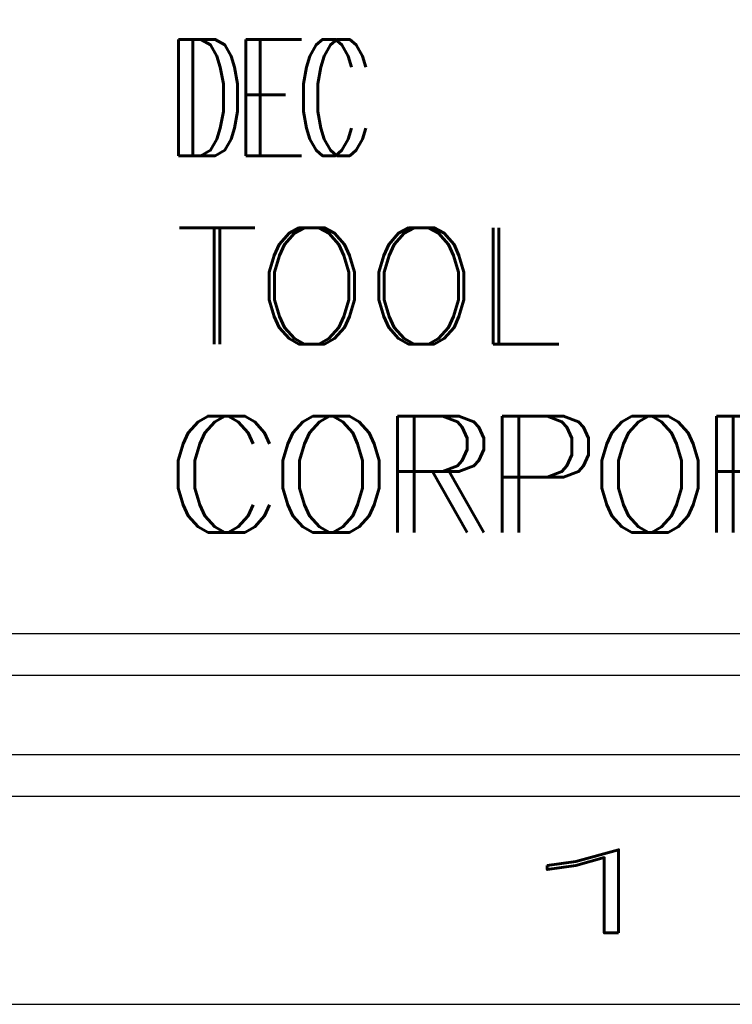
# Model space of a CAD drawing. Header units: inches. Extents: x 1880 to 2363, y -453 to -54.
# Tile 784 of 1056: x 2051.089 to 2051.946, y -156.002 to -154.819. Entities that reach past the tile are written whole.
import ezdxf
from ezdxf.enums import TextEntityAlignment as Align

# ---------------------------------------------------------------- set-up
doc = ezdxf.new("R2010")
doc.units = ezdxf.units.IN
doc.header["$LTSCALE"] = 0.5
doc.header["$MEASUREMENT"] = 0
doc.layers.add('SID-M-D', color=42, linetype='Continuous')
doc.layers.add('SID-M-S', color=105, linetype='Continuous')
doc.styles.add('PTI', font='romand.shx', dxfattribs={"oblique": 10})
doc.styles.add('R', font='ROMAND.SHX')
doc.styles.get("Standard").update_dxf_attribs({"font": 'romans.shx'})

# ---------------------------------------------------------------- blocks, each defined once
blk = doc.blocks.new('*U9')
at = {"layer": 'SID-M-S'}
for p, q in [((-34.00000000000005, -0.2500000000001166), (-1.13242748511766e-14, -0.2499999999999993)), ((-34.00000000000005, -0.3000000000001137), (-1.13242748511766e-14, -0.3)), ((-34.00000000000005, -0.550000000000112), (2.886579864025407e-15, -0.55))]:
    blk.add_line(p, q, dxfattribs=at)
at = {"layer": 'SID-M-D', "style": 'R', "width": 4}
blk.add_text('1', height=0.09999999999, dxfattribs=at).set_placement((-2.327455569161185, -0.464284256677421))
blk = doc.blocks.new('JM_TITTLE_BOX_SID')
at = {"layer": 'SID-M-S'}
for points in [[(1.261213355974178e-13, -0.1549984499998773), (-6.499934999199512, -0.1549984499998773, -0.414213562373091), (-6.654933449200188, 1.163513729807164e-13), (-6.654933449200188, 1.416652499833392, -0.4142135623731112), (-6.499934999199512, 1.571650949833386), (1.261213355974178e-13, 1.571650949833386, -0.4142135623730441), (0.1549984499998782, 1.416652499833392), (0.1549984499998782, 1.163513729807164e-13, -0.4142135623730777)], [(1.261213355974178e-13, -0.1049989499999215), (-6.499934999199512, -0.1049989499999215, -0.4142135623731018), (-6.604933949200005, 1.163513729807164e-13), (-6.604933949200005, 1.416652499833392, -0.4142135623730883), (-6.499934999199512, 1.52165144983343), (1.261213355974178e-13, 1.52165144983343, -0.414213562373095), (0.1049989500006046, 1.416652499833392), (0.1049989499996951, 1.163513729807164e-13, -0.414213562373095)]]:
    blk.add_lwpolyline(points, format="xyb", close=True, dxfattribs=at)
at = {"layer": 'SID-M-D', "style": 'PTI', "oblique": 10}
for tag, p in [('CUSTOMER', (-5.990553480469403, 1.371591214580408)), ('DIEDATAINFO', (-2.18746001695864, 1.371591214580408)), ('PARTDESCRIPTION', (-5.966376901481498, 1.169693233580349)), ('00-00-00', (-1.009105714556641, 1.167793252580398)), ('PARTNUMBER', (-5.81595049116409, 0.9696952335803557)), ('REV', (-3.360356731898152, 0.9696952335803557)), ('SCALE', (-2.520436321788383, 0.9677952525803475)), ('SH', (-0.8571950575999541, 0.9677952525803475)), ('SHX', (-0.4057438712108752, 0.9677952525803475)), ('WTD', (-3.839149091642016, 0.7480887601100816)), ('TOOL', (-2.472915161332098, 0.7480887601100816)), ('JOB', (-0.9225366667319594, 0.7480887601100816))]:
    blk.add_attdef(tag, p, '', height=0.09999900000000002, dxfattribs=at)
blk.add_attdef('BUILT', text='', height=0.2499630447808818, dxfattribs=at).set_placement((-2.336101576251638, 0.2076912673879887), align=Align.CENTER)
blk = doc.blocks.new('*U13')
at = {"layer": 'SID-M-D', "color": 42, "linetype": 'Continuous', "lineweight": 0, "char_height": 0.139734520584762, "attachment_point": 1}
for s, insert in [('{\\W0.642857;DEC }', (-2.665973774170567, 0.6089180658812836)), ('{TOOL}', (-2.665973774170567, 0.3826812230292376)), ('{CORPORATION}', (-2.665973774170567, 0.1564443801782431))]:
    blk.add_mtext(s, dxfattribs=dict(at, insert=insert))
at = {"layer": 'SID-M-S', "color": 42, "width": 0.642857}
blk.add_text('DEC ', height=0.139734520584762, dxfattribs=at).set_placement((-2.683084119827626, 0.4691835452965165))
at = {"layer": 'SID-M-S', "color": 42}
for s, p in [('TOOL', (-2.672627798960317, 0.2429467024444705)), ('CORPORATION', (-2.68593584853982, 0.01670985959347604))]:
    blk.add_text(s, height=0.139734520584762, dxfattribs=at).set_placement(p)

msp = doc.modelspace()

# ---------------------------------------------------------------- block references
at = {"layer": 'SID-M-D'}
msp.add_blockref('*U9', (2053.947833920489, -155.452003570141), dxfattribs=at)
at = {"layer": 'SID-M-S'}
for name, p in [('JM_TITTLE_BOX_SID', (2053.947833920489, -155.4520035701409)), ('*U13', (2053.947833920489, -155.4520035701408))]:
    msp.add_blockref(name, p, dxfattribs=at)

doc.saveas('drawing.dxf')
